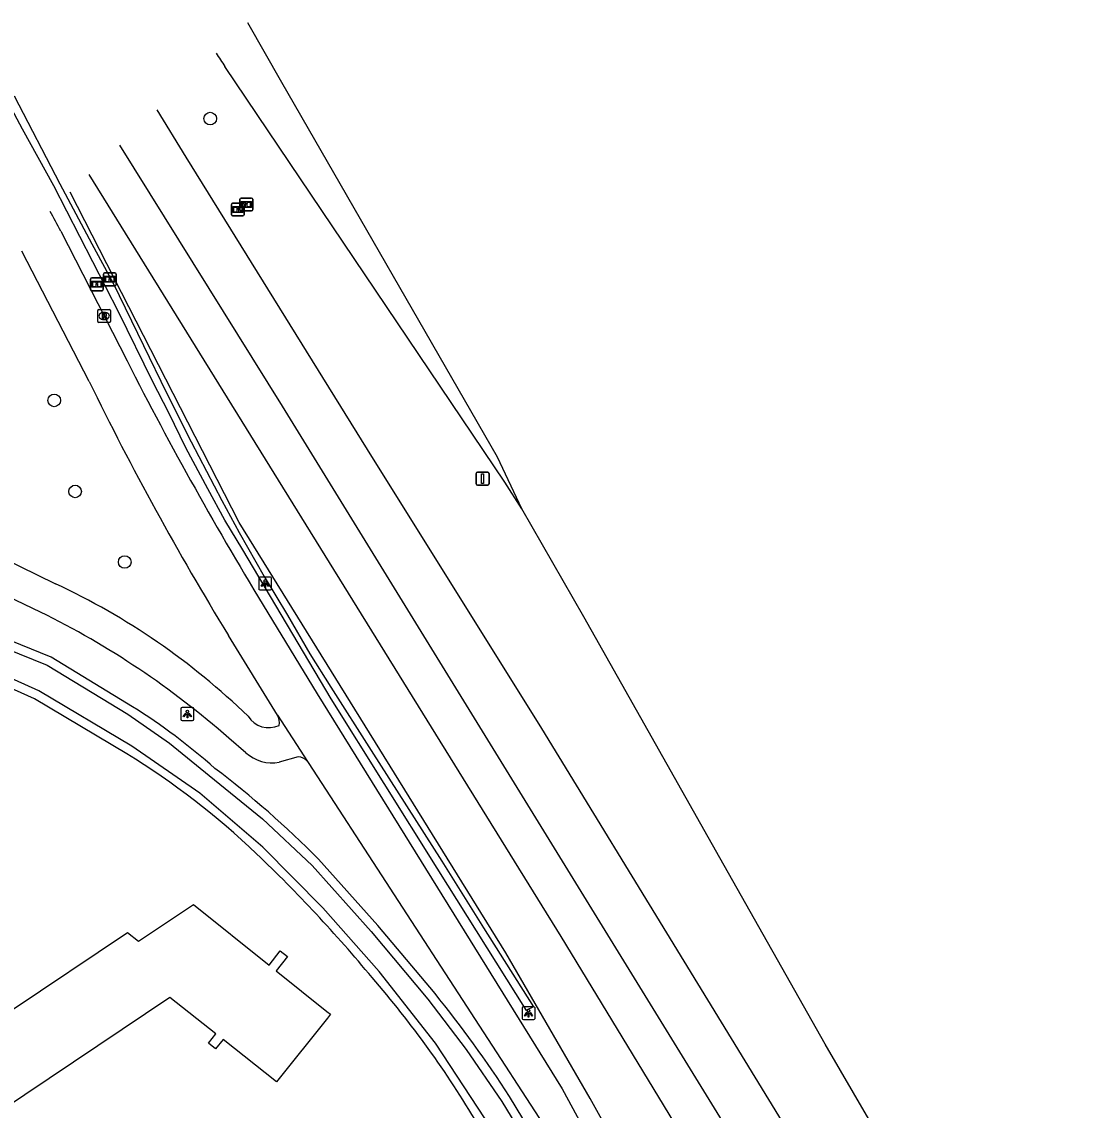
# Model space of a CAD drawing. Extents: x 157321 to 158827, y 386650 to 388532.
# Drawn here: x 158032.7 to 158113.8, y 388405.4 to 388489.6 of the extents above; entities that cross this region are included whole.
import ezdxf

# ---------------------------------------------------------------- set-up
doc = ezdxf.new("R2010")
doc.units = 0
for name, color, linetype in [('IMGEO_Boom', 7, 'Continuous'), ('IMGEO_Erf', 7, 'Continuous'), ('IMGEO_Fietspad_gesloten', 7, 'Continuous'), ('IMGEO_Groenvoorziening', 7, 'Continuous'), ('IMGEO_Haag', 7, 'Continuous'), ('IMGEO_Informatiebord', 7, 'Continuous'), ('IMGEO_Lichtpunt', 7, 'Continuous'), ('IMGEO_OVBaan_gesloten', 7, 'Continuous'), ('IMGEO_Pand', 7, 'Continuous'), ('IMGEO_Rijbaan_regionaal_gesloten', 7, 'Continuous'), ('IMGEO_Rioolput', 7, 'Continuous'), ('IMGEO_Verkeersbordpaal', 7, 'Continuous'), ('IMGEO_Waterloop', 7, 'Continuous')]:
    doc.layers.add(name, color=color, linetype=linetype)

msp = doc.modelspace()

# ---------------------------------------------------------------- linework, layer by layer
at = {"layer": 'IMGEO_Boom'}
for centre in [(158047.252, 388482.068), (158035.189, 388460.269), (158036.81, 388453.222), (158040.646, 388447.766)]:
    msp.add_circle(centre, 0.489, dxfattribs=at)
at = {"layer": 'IMGEO_Erf'}
msp.add_lwpolyline([(158040.818, 388432.928), (158033.664, 388437.175), (158017.801, 388444.331)], dxfattribs=at)
for centre, radius, start, end in [((158009.08, 388381.456), 60.47, 46.3315, 58.34191), ((157972.859, 388343.468), 112.959, 39.69949, 46.34638), ((158000.793, 388364.531), 78.029, 30.62855, 40.90159)]:
    msp.add_arc(centre, radius, start, end, dxfattribs=at)
at = {"layer": 'IMGEO_Fietspad_gesloten'}
for points in [[(158035.692, 388473.359), (158040.821, 388463.322)], [(158037.885, 388461.742), (158032.684, 388471.801)], [(158026.876, 388450.21), (158035.299, 388446.081)], [(158034.139, 388443.886), (158025.776, 388447.871)], [(158051.717, 388443.833), (158055.514, 388437.573), (158074.462, 388407.005), (158076.626, 388403.018), (158077.561, 388401.564)], [(158052.449, 388435.922), (158048.659, 388442.084)], [(158052.449, 388435.922), (158054.782, 388432.335)], [(158050.009, 388433.014), (158048.688, 388434.14)], [(158054.043, 388432.689), (158052.597, 388432.276)], [(158054.782, 388432.335), (158054.883, 388432.179), (158073.675, 388403.233)]]:
    msp.add_lwpolyline(points, dxfattribs=at)
for centre, radius, start, end in [((157628.135, 388254.533), 462.588, 28.23231, 28.44772), ((158294.906, 388592.586), 285.076, 206.96451, 211.45325), ((158252.117, 388566.375), 238.418, 206.03135, 211.42048), ((158011.859, 388396.086), 55.217, 46.03275, 64.88035), ((158004.594, 388384.048), 66.735, 48.64375, 63.72203), ((158051.782, 388436.822), 1.874, 212.01316, 295.29344), ((158051.568, 388435.365), 1.042, 346.80833, 32.32662), ((158052.048, 388435.258), 3.032, 227.73518, 280.43251), ((158054.044, 388431.742), 0.947, 38.75906, 90.04971)]:
    msp.add_arc(centre, radius, start, end, dxfattribs=at)
at = {"layer": 'IMGEO_Groenvoorziening'}
for points in [[(158041.257, 388436.574), (158034.96, 388440.407), (158018.9, 388446.918)], [(158064.636, 388414.378), (158060.224, 388419.65), (158055.639, 388424.771)], [(158076.39, 388391.482), (158094.314, 388362.769), (158109.737, 388338.062), (158110.779, 388338.812), (158111.82, 388339.56), (158098.451, 388361.566), (158074.443, 388399.744), (158070.397, 388406.424)]]:
    msp.add_lwpolyline(points, dxfattribs=at)
for centre, radius, start, end in [((158014.283, 388394), 50.4, 48.59208, 57.64219), ((158001.308, 388370.871), 76.532, 44.77137, 52.76279), ((157993.268, 388356.624), 91.809, 32.84939, 38.98147)]:
    msp.add_arc(centre, radius, start, end, dxfattribs=at)
at = {"layer": 'IMGEO_Haag'}
for points in [[(158044.047, 388459.295), (158042.804, 388461.754), (158040.182, 388467.08), (158035.156, 388476.858), (158032.752, 388481.256), (158030.403, 388485.599), (158027.645, 388490.734)], [(158032.097, 388483.823), (158035.62, 388477.022), (158038.106, 388472.379), (158039.745, 388469.347), (158042.094, 388464.512), (158043.869, 388460.852), (158045.781, 388457.056), (158048.157, 388452.521), (158049.496, 388450.036), (158051.435, 388446.649), (158053.238, 388443.644), (158054.959, 388440.667), (158056.57, 388438.072), (158059.711, 388433.183), (158065.174, 388424.634), (158068.397, 388419.471), (158072.248, 388413.353), (158071.715, 388413.086), (158071.702, 388413.08), (158064.792, 388424.087), (158056.611, 388437.185), (158049.769, 388448.697), (158048.376, 388451.005), (158047.065, 388453.423), (158045.358, 388456.591), (158044.047, 388459.295)]]:
    msp.add_lwpolyline(points, dxfattribs=at)
at = {"layer": 'IMGEO_Informatiebord'}
for p, q in [((158049.651, 388475.923), (158050.441, 388475.923)), ((158050.441, 388475.923), (158049.651, 388475.923)), ((158048.89, 388474.633), (158048.89, 388475.433)), ((158048.89, 388475.433), (158048.89, 388474.633)), ((158048.99, 388475.533), (158049.78, 388475.533)), ((158049.78, 388475.533), (158048.99, 388475.533)), ((158049.551, 388475.023), (158049.551, 388475.823)), ((158049.551, 388475.823), (158049.551, 388475.023)), ((158049.88, 388475.433), (158049.88, 388474.633)), ((158049.88, 388474.633), (158049.88, 388475.433)), ((158050.541, 388475.823), (158050.541, 388475.023)), ((158050.541, 388475.023), (158050.541, 388475.823)), ((158049.78, 388474.533), (158048.99, 388474.533)), ((158048.99, 388474.533), (158049.78, 388474.533)), ((158050.441, 388474.923), (158049.651, 388474.923)), ((158049.651, 388474.923), (158050.441, 388474.923)), ((158038.992, 388469.237), (158038.992, 388470.037)), ((158038.992, 388470.037), (158038.992, 388469.237)), ((158039.092, 388470.137), (158039.882, 388470.137)), ((158039.882, 388470.137), (158039.092, 388470.137)), ((158039.982, 388470.037), (158039.982, 388469.237)), ((158039.982, 388469.237), (158039.982, 388470.037)), ((158037.997, 388468.85), (158037.997, 388469.65)), ((158037.997, 388469.65), (158037.997, 388468.85)), ((158038.097, 388469.75), (158038.887, 388469.75)), ((158038.887, 388469.75), (158038.097, 388469.75)), ((158038.987, 388469.65), (158038.987, 388468.85)), ((158038.987, 388468.85), (158038.987, 388469.65)), ((158039.882, 388469.137), (158039.092, 388469.137)), ((158039.092, 388469.137), (158039.882, 388469.137)), ((158038.887, 388468.75), (158038.097, 388468.75)), ((158038.097, 388468.75), (158038.887, 388468.75))]:
    msp.add_line(p, q, dxfattribs=at)
for points in [[(158048.991, 388475.265), (158049.779, 388475.265), (158049.779, 388474.801), (158048.991, 388474.801), (158048.991, 388475.265)], [(158049.056, 388475.2), (158049.056, 388474.866), (158049.331, 388474.866), (158049.332, 388475.079), (158049.436, 388475.08), (158049.437, 388474.866), (158049.714, 388474.866), (158049.714, 388475.2), (158049.438, 388475.2), (158049.438, 388475.12), (158049.332, 388475.12), (158049.332, 388475.2), (158049.056, 388475.2)], [(158049.652, 388475.655), (158050.44, 388475.655), (158050.44, 388475.191), (158049.652, 388475.191), (158049.652, 388475.655)], [(158049.717, 388475.59), (158049.717, 388475.256), (158049.992, 388475.256), (158049.993, 388475.469), (158050.097, 388475.47), (158050.098, 388475.256), (158050.375, 388475.256), (158050.375, 388475.59), (158050.099, 388475.59), (158050.099, 388475.51), (158049.993, 388475.51), (158049.993, 388475.59), (158049.717, 388475.59)], [(158038.098, 388469.482), (158038.886, 388469.482), (158038.886, 388469.018), (158038.098, 388469.018), (158038.098, 388469.482)], [(158038.163, 388469.417), (158038.163, 388469.083), (158038.438, 388469.083), (158038.439, 388469.296), (158038.543, 388469.297), (158038.544, 388469.083), (158038.821, 388469.083), (158038.821, 388469.417), (158038.545, 388469.417), (158038.545, 388469.337), (158038.439, 388469.337), (158038.439, 388469.417), (158038.163, 388469.417)], [(158039.093, 388469.869), (158039.881, 388469.869), (158039.881, 388469.405), (158039.093, 388469.405), (158039.093, 388469.869)], [(158039.158, 388469.804), (158039.158, 388469.47), (158039.433, 388469.47), (158039.434, 388469.683), (158039.538, 388469.684), (158039.539, 388469.47), (158039.816, 388469.47), (158039.816, 388469.804), (158039.54, 388469.804), (158039.54, 388469.724), (158039.434, 388469.724), (158039.434, 388469.804), (158039.158, 388469.804)]]:
    msp.add_lwpolyline(points, dxfattribs=at)
for centre, start, end in [((158049.651, 388475.823), 90, 180), ((158049.651, 388475.823), 90, 180), ((158050.441, 388475.823), 0, 90), ((158050.441, 388475.823), 360, 90), ((158048.99, 388475.433), 90, 180), ((158048.99, 388475.433), 90, 180), ((158049.651, 388475.023), 180, 270), ((158049.651, 388475.023), 180, 270), ((158049.78, 388475.433), 0, 90), ((158049.78, 388475.433), 360, 90), ((158050.441, 388475.023), 270, 0), ((158050.441, 388475.023), 270, 0), ((158048.99, 388474.633), 180, 270), ((158048.99, 388474.633), 180, 270), ((158049.78, 388474.633), 270, 0), ((158049.78, 388474.633), 270, 0), ((158039.092, 388470.037), 90, 180), ((158039.092, 388470.037), 90, 180), ((158039.882, 388470.037), 0, 90), ((158039.882, 388470.037), 360, 90), ((158038.097, 388469.65), 90, 180), ((158038.097, 388469.65), 90, 180), ((158038.887, 388469.65), 0, 90), ((158038.887, 388469.65), 360, 90), ((158039.092, 388469.237), 180, 270), ((158039.092, 388469.237), 180, 270), ((158039.882, 388469.237), 270, 0), ((158039.882, 388469.237), 270, 0), ((158038.097, 388468.85), 180, 270), ((158038.097, 388468.85), 180, 270), ((158038.887, 388468.85), 270, 0), ((158038.887, 388468.85), 270, 0)]:
    msp.add_arc(centre, 0.1, start, end, dxfattribs=at)
at = {"layer": 'IMGEO_Lichtpunt'}
for p, q in [((158051.001, 388446.505), (158051.001, 388445.698)), ((158051.001, 388446.505), (158051.001, 388445.698)), ((158051.903, 388446.6), (158051.095, 388446.6)), ((158051.903, 388446.6), (158051.095, 388446.6)), ((158051.997, 388445.698), (158051.997, 388446.505)), ((158051.997, 388445.698), (158051.997, 388446.505)), ((158051.095, 388445.604), (158051.903, 388445.604)), ((158051.095, 388445.604), (158051.903, 388445.604)), ((158044.988, 388436.406), (158044.988, 388435.599)), ((158044.988, 388436.406), (158044.988, 388435.599)), ((158045.89, 388436.501), (158045.082, 388436.501)), ((158045.89, 388436.501), (158045.082, 388436.501)), ((158045.984, 388435.599), (158045.984, 388436.406)), ((158045.984, 388435.599), (158045.984, 388436.406)), ((158045.082, 388435.505), (158045.89, 388435.505)), ((158045.082, 388435.505), (158045.89, 388435.505)), ((158071.373, 388413.265), (158071.373, 388412.458)), ((158071.373, 388413.265), (158071.373, 388412.458)), ((158072.275, 388413.36), (158071.467, 388413.36)), ((158072.275, 388413.36), (158071.467, 388413.36)), ((158072.369, 388412.458), (158072.369, 388413.265)), ((158072.369, 388412.458), (158072.369, 388413.265)), ((158071.467, 388412.364), (158072.275, 388412.364)), ((158071.467, 388412.364), (158072.275, 388412.364))]:
    msp.add_line(p, q, dxfattribs=at)
for points in [[(158051.375, 388446.169), (158051.414, 388446.141), (158051.226, 388445.879), (158051.188, 388445.906), (158051.375, 388446.169)], [(158051.477, 388446.121), (158051.524, 388446.121), (158051.524, 388445.799), (158051.477, 388445.799), (158051.477, 388446.121)], [(158051.587, 388446.141), (158051.625, 388446.168), (158051.812, 388445.906), (158051.773, 388445.878), (158051.587, 388446.141)], [(158045.362, 388436.07), (158045.401, 388436.042), (158045.213, 388435.78), (158045.175, 388435.807), (158045.362, 388436.07)], [(158045.464, 388436.022), (158045.511, 388436.022), (158045.511, 388435.7), (158045.464, 388435.7), (158045.464, 388436.022)], [(158045.574, 388436.042), (158045.612, 388436.069), (158045.799, 388435.807), (158045.76, 388435.779), (158045.574, 388436.042)], [(158071.747, 388412.929), (158071.786, 388412.901), (158071.598, 388412.639), (158071.56, 388412.666), (158071.747, 388412.929)], [(158071.849, 388412.881), (158071.896, 388412.881), (158071.896, 388412.559), (158071.849, 388412.559), (158071.849, 388412.881)], [(158071.959, 388412.901), (158071.997, 388412.928), (158072.184, 388412.666), (158072.145, 388412.638), (158071.959, 388412.901)]]:
    msp.add_lwpolyline(points, dxfattribs=at)
for centre in [(158051.5, 388446.303), (158045.487, 388436.204), (158071.872, 388413.063)]:
    msp.add_circle(centre, 0.0994, dxfattribs=at)
for centre, start, end in [((158051.095, 388446.505), 90, 180), ((158051.095, 388446.505), 90, 180), ((158051.903, 388446.505), 0, 90), ((158051.903, 388446.505), 0, 90), ((158051.095, 388445.698), 180, 270), ((158051.095, 388445.698), 180, 270), ((158051.903, 388445.698), 270, 0), ((158051.903, 388445.698), 270, 360), ((158045.082, 388436.406), 90, 180), ((158045.082, 388436.406), 90, 180), ((158045.89, 388436.406), 0, 90), ((158045.89, 388436.406), 0, 90), ((158045.082, 388435.599), 180, 270), ((158045.082, 388435.599), 180, 270), ((158045.89, 388435.599), 270, 0), ((158045.89, 388435.599), 270, 360), ((158071.467, 388413.265), 90, 180), ((158071.467, 388413.265), 90, 180), ((158072.275, 388413.265), 0, 90), ((158072.275, 388413.265), 0, 90), ((158071.467, 388412.458), 180, 270), ((158071.467, 388412.458), 180, 270), ((158072.275, 388412.458), 270, 0), ((158072.275, 388412.458), 270, 360)]:
    msp.add_arc(centre, 0.0946, start, end, dxfattribs=at)
at = {"layer": 'IMGEO_OVBaan_gesloten'}
for points in [[(158037.861, 388477.745), (158074.371, 388418.796), (158113.649, 388354.149), (158126.736, 388333.054), (158132.889, 388322.01)], [(158078.81, 388402.373), (158078.674, 388402.604), (158076.644, 388406.256), (158070.108, 388417.532), (158049.486, 388450.813), (158036.432, 388476.382)]]:
    msp.add_lwpolyline(points, dxfattribs=at)
at = {"layer": 'IMGEO_Pand'}
for points in [[(158028.997, 388402.743), (158025.092, 388408.556), (158026.967, 388409.813), (158024.187, 388413.961), (158029.011, 388417.177), (158031.858, 388413.076), (158040.867, 388419.107), (158041.709, 388418.432), (158045.963, 388421.278), (158051.8, 388416.579), (158052.674, 388417.677), (158053.222, 388417.241), (158052.344, 388416.138), (158056.283, 388413.002), (158056.562, 388412.78), (158056.314, 388412.469), (158052.392, 388407.539), (158048.243, 388410.827)], [(158048.243, 388410.827), (158047.672, 388410.106), (158047.123, 388410.541), (158047.695, 388411.262), (158044.141, 388414.078), (158029.207, 388404.082)]]:
    msp.add_lwpolyline(points, dxfattribs=at)
at = {"layer": 'IMGEO_Rijbaan_regionaal_gesloten'}
for points in [[(158071.361, 388451.873), (158069.463, 388455.864), (158052.799, 388484.85), (158050.158, 388489.466)], [(158071.361, 388451.873), (158070.028, 388453.942), (158048.397, 388486.092)], [(158043.12, 388482.757), (158045.373, 388479.082), (158059.398, 388456.476), (158072.879, 388434.892), (158083.88, 388416.88), (158094.088, 388400.192), (158105.662, 388381.138), (158115.591, 388364.922), (158118.814, 388359.65), (158119.648, 388358.213), (158120.847, 388356.147), (158120.949, 388356.223), (158124.876, 388349.775), (158125.319, 388348.997), (158134.264, 388334.296)], [(158040.245, 388480.017), (158052.817, 388459.822), (158071.579, 388429.318), (158090.342, 388398.814), (158102.918, 388378.199), (158121.603, 388347.569), (158151.11, 388298.512), (158167.701, 388270.928), (158185.515, 388241.779), (158190.301, 388234.092)], [(158189.515, 388251.158), (158186.977, 388255.227), (158183.275, 388261.295), (158179.205, 388267.765), (158175.234, 388274.163), (158172.29, 388279.109), (158171.205, 388280.932), (158167.215, 388287.45), (158164.127, 388292.46), (158156.004, 388305.582), (158153.767, 388309.503), (158153.558, 388309.614), (158149.09, 388317.035), (158139.029, 388334.19), (158130.236, 388349.1), (158124.611, 388358.757), (158123.439, 388360.78), (158115.956, 388373.696), (158104.944, 388393.067), (158094.8, 388410.474), (158086.649, 388424.892), (158076.144, 388443.518), (158071.361, 388451.873)]]:
    msp.add_lwpolyline(points, dxfattribs=at)
msp.add_arc((158109.466, 388527.244), 73.64, 213.00466, 213.97473, dxfattribs=at)
at = {"layer": 'IMGEO_Rioolput'}
for p, q in [((158038.552, 388466.368), (158038.552, 388467.22)), ((158038.627, 388467.294), (158039.479, 388467.294)), ((158039.04, 388467.074), (158039.065, 388467.074)), ((158039.553, 388467.22), (158039.553, 388466.368)), ((158039.479, 388466.294), (158038.627, 388466.294)), ((158039.063, 388466.514), (158039.038, 388466.514))]:
    msp.add_line(p, q, dxfattribs=at)
for points in [[(158038.552, 388466.368), (158038.552, 388467.22)], [(158038.627, 388467.294), (158039.479, 388467.294)], [(158039.141, 388466.992), (158038.889, 388466.994), (158038.889, 388466.594)], [(158038.889, 388466.594), (158039.013, 388466.594), (158039.013, 388466.756), (158039.024, 388466.756)], [(158039.067, 388466.913), (158039.013, 388466.913), (158039.013, 388466.832)], [(158039.013, 388466.832), (158039.065, 388466.832)], [(158039.071, 388466.727), (158039.142, 388466.594), (158039.282, 388466.594), (158039.217, 388466.72)], [(158039.553, 388467.22), (158039.553, 388466.368)], [(158039.479, 388466.294), (158038.627, 388466.294)]]:
    msp.add_lwpolyline(points, dxfattribs=at)
for centre, radius, start, end in [((158038.629, 388467.218), 0.0765, 91.55205, 178.44795), ((158038.629, 388467.218), 0.0765, 91.55205, 178.44795), ((158039.023, 388466.703), 0.0533, 26.02933, 88.69889), ((158039.049, 388467.021), 0.19, 274.7715, 282.96867), ((158039.073, 388466.817), 0.0964, 77.00612, 93.18647), ((158039.087, 388466.874), 0.0378, 276.66336, 79.67722), ((158039.14, 388466.882), 0.109, 350.36119, 89.41601), ((158039.138, 388466.882), 0.112, 277.58423, 350.98172), ((158039.122, 388466.667), 0.108, 29.51342, 73.79051), ((158039.477, 388467.218), 0.0765, 1.55205, 88.44795), ((158039.477, 388467.218), 0.0765, 1.55205, 88.44795), ((158038.629, 388466.37), 0.0765, 181.55205, 268.44795), ((158038.629, 388466.37), 0.0765, 181.55205, 268.44795), ((158039.477, 388466.37), 0.0765, 271.55205, 358.44795), ((158039.477, 388466.37), 0.0765, 271.55205, 358.44795)]:
    msp.add_arc(centre, radius, start, end, dxfattribs=at)
for centre, major_axis, ratio, start_param, end_param in [((158039.039, 388466.794), (-0.387, 0.002), 0.722429, 4.712389, 7.853982), ((158039.064, 388466.794), (-0.39, 0.002), 0.717154, 1.570796, 4.712389)]:
    msp.add_ellipse(centre, major_axis=major_axis, ratio=ratio, start_param=start_param, end_param=end_param, dxfattribs=at)
at = {"layer": 'IMGEO_Verkeersbordpaal'}
for p, q in [((158067.822, 388453.813), (158067.822, 388454.613)), ((158067.822, 388454.613), (158067.822, 388453.813)), ((158067.922, 388454.713), (158068.712, 388454.713)), ((158068.712, 388454.713), (158067.922, 388454.713)), ((158068.812, 388454.613), (158068.812, 388453.813)), ((158068.812, 388453.813), (158068.812, 388454.613)), ((158068.712, 388453.713), (158067.922, 388453.713)), ((158067.922, 388453.713), (158068.712, 388453.713))]:
    msp.add_line(p, q, dxfattribs=at)
msp.add_lwpolyline([(158068.242, 388454.588), (158068.392, 388454.588), (158068.392, 388453.838), (158068.242, 388453.838), (158068.242, 388454.588)], dxfattribs=at)
for centre, start, end in [((158067.922, 388454.613), 90, 180), ((158067.922, 388454.613), 90, 180), ((158068.712, 388454.613), 0, 90), ((158068.712, 388454.613), 360, 90), ((158067.922, 388453.813), 180, 270), ((158067.922, 388453.813), 180, 270), ((158068.712, 388453.813), 270, 0), ((158068.712, 388453.813), 270, 0)]:
    msp.add_arc(centre, 0.1, start, end, dxfattribs=at)
at = {"layer": 'IMGEO_Waterloop'}
for points in [[(158018.5, 388446.311), (158018.65, 388446.258), (158034.642, 388439.774), (158040.873, 388435.982), (158044.108, 388433.748), (158047.172, 388431.254), (158051.286, 388427.895), (158055.133, 388424.278), (158059.69, 388419.188), (158064.085, 388413.937), (158067.051, 388410.064), (158069.804, 388406.042), (158073.842, 388399.373)], [(158068.521, 388404.68), (158064.68, 388410.55), (158060.312, 388416.074), (158055.957, 388421.021), (158051.316, 388425.714), (158046.461, 388429.885), (158041.199, 388433.522), (158033.99, 388437.802), (158018.113, 388444.965)]]:
    msp.add_lwpolyline(points, dxfattribs=at)

doc.saveas('drawing.dxf')
